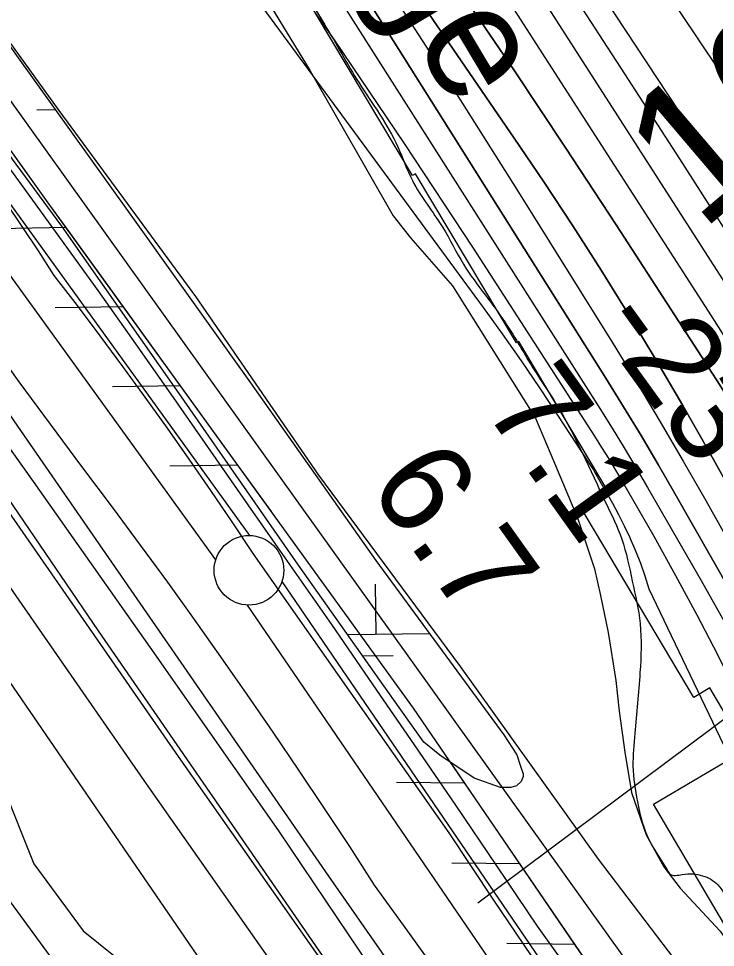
# Model space of a CAD drawing. Extents: x 3694830 to 3732949, y 415201 to 440970.
# Drawn here: x 3713027 to 3713526, y 433480 to 434146 of the extents above; entities that cross this region are included whole.
import ezdxf

# ---------------------------------------------------------------- set-up
doc = ezdxf.new("R2010")
doc.units = 0
for name, color, linetype in [('V-FLOD-BASE', 7, 'Continuous'), ('V-LEVE-TOET', 7, 'Continuous'), ('V-RAIL-TRAK', 7, 'Continuous'), ('V-RIVR-EDGE', 7, 'Continuous'), ('V-RIVR-IDEN', 7, 'Continuous'), ('V-RIVR-RANG', 7, 'Continuous'), ('V-ROAD-CNTR', 7, 'Continuous'), ('V-RRAP-FSHR', 7, 'Continuous'), ('V-RRAP-RVMT', 7, 'Continuous'), ('V-SITE-OTLN', 7, 'Continuous'), ('V-SITE-VEGE', 7, 'Continuous'), ('V-SURV-IDEN', 7, 'Continuous'), ('V-SURV-LINE', 7, 'Continuous'), ('V-TOPO-DPTH', 7, 'Continuous'), ('V-TOPO-MAJR', 7, 'Continuous'), ('V-TOPO-MINR', 7, 'Continuous'), ('V-TOPO-SHOR', 7, 'Continuous'), ('V-TOPO-WATR', 7, 'Continuous'), ('V-WETL-SWMP', 7, 'Continuous')]:
    doc.layers.add(name, color=color, linetype=linetype)

msp = doc.modelspace()

# ---------------------------------------------------------------- linework, layer by layer
at = {"layer": 'V-FLOD-BASE'}
msp.add_lwpolyline([(3713017.24, 434014.62), (3713028.97, 433997.25), (3713040.52, 433979.77), (3713051.9, 433962.17), (3713068.51, 433940.54), (3713084.93, 433918.77), (3713101.16, 433896.86), (3713117.21, 433874.81), (3713133.06, 433852.62), (3713148.72, 433830.3), (3713164.19, 433807.84), (3713179.47, 433785.26), (3713194.55, 433762.54), (3713335.12, 433562.21), (3713367.32, 433513.98), (3713399.76, 433465.9)], dxfattribs=at)
at = {"layer": 'V-LEVE-TOET'}
for points in [[(3713110.71, 433913.01), (3713083.54, 433951.26), (3713056.2, 433989.39), (3713028.69, 434027.4), (3713001.02, 434065.28), (3712973.18, 434103.04), (3712945.17, 434140.68), (3712929.37, 434161.99), (3712913.38, 434183.16), (3712897.2, 434204.18), (3712880.83, 434225.06), (3712864.27, 434245.79), (3712847.53, 434266.38), (3712830.61, 434286.81), (3712813.5, 434307.09)], [(3713004.64, 433916.34), (3713026.79, 433885.81), (3713049.12, 433855.42), (3713071.63, 433825.17), (3713094.33, 433795.05), (3713113.9, 433768.61), (3713133.29, 433742.03), (3713152.49, 433715.31), (3713171.52, 433688.47), (3713190.35, 433661.49), (3713209.01, 433634.39), (3713227.47, 433607.16), (3713245.75, 433579.81), (3713263.85, 433552.33), (3713281.75, 433524.73), (3713302.58, 433495.91), (3713323.21, 433466.96)], [(3713398.86, 433495.21), (3713369.6, 433538.68), (3713340.21, 433582.06), (3713310.68, 433625.35), (3713281.02, 433668.54), (3713251.21, 433711.64), (3713221.27, 433754.64), (3713191.19, 433797.55), (3713164.53, 433836.16), (3713137.7, 433874.64), (3713110.71, 433913.01)], [(3713417.45, 433469.31), (3713398.86, 433495.21)]]:
    msp.add_lwpolyline(points, dxfattribs=at)
at = {"layer": 'V-RAIL-TRAK'}
msp.add_lwpolyline([(3713294.31, 433466.42), (3713249.25, 433531.04), (3713026, 433854.05), (3713006, 433882.93), (3712985.83, 433911.7), (3712965.49, 433940.36), (3712945, 433968.89), (3712924.33, 433997.31), (3712903.5, 434025.61), (3712882.51, 434053.78), (3712861.35, 434081.84), (3712840.04, 434109.77), (3712818.56, 434137.58), (3712793.87, 434169.51), (3712768.98, 434201.29), (3712743.89, 434232.91), (3712718.59, 434264.37), (3712693.09, 434295.66)], dxfattribs=at)
at = {"layer": 'V-RIVR-EDGE'}
msp.add_spline([(3713043.36, 434433.46), (3713056.06, 434414.57), (3713056.04, 434406.88), (3713052.79, 434399.61), (3713047.11, 434392.75), (3713042.65, 434386.29), (3713043.01, 434370.12), (3713038.12, 434351.93), (3713036.07, 434343.45), (3713036.06, 434336.17), (3713040.9, 434332.11), (3713051.79, 434323.59), (3713062.7, 434316.69), (3713076.84, 434311.4), (3713086.94, 434310.97), (3713095.85, 434315.4), (3713105.96, 434316.99), (3713116.07, 434314.94), (3713133.03, 434306.41), (3713147.55, 434292.63), (3713164.08, 434271.56), (3713182.21, 434242.4), (3713202.75, 434208.78), (3713246.25, 434141.96), (3713270.82, 434100.25), (3713298.6, 434054.48), (3713309.06, 434030.19), (3713330.81, 433996.58), (3713345.71, 433970.26), (3713361.42, 433947.98), (3713375.53, 433928.53), (3713396.87, 433893.7), (3713411.78, 433870.62), (3713447.99, 433798.55), (3713459.25, 433773.05), (3713466.86, 433742.7), (3713472.45, 433712.36), (3713472.36, 433677.18), (3713468.61, 433633.52), (3713467.34, 433610.07), (3713470.51, 433584.58), (3713479.34, 433556.26), (3713491.82, 433535.6), (3713493.84, 433532.77), (3713502.73, 433532.34), (3713517.29, 433531.5), (3713528.19, 433525), (3713535.44, 433512.04), (3713539.44, 433497.88), (3713551.1, 433470.76), (3713571.62, 433428.25), (3713584.91, 433405.57), (3713600.61, 433378.84), (3713617.94, 433355.35), (3713630.85, 433341.16), (3713638.1, 433329.42), (3713667.92, 433288.1), (3713682.82, 433262.18), (3713698.93, 433235.86), (3713713.83, 433213.98), (3713743.66, 433173.47), (3713771.07, 433139.03), (3713793.64, 433108.65), (3713810.98, 433087.98), (3713825.88, 433064.9), (3713836.35, 433046.68), (3713854.88, 433019.54), (3713877.84, 432982.28), (3713890.75, 432968.09), (3713918.55, 432930.82), (3713947.59, 432900.42), (3713972.61, 432880.14), (3713994.41, 432862.7), (3714015.79, 432843.64), (3714024.68, 432838.77), (3714027.51, 432840.38), (3714031.55, 432836.73), (3714054.94, 432811.2), (3714069.05, 432794.58), (3714081.14, 432778.78), (3714084.75, 432767.86), (3714089.95, 432743.99), (3714090.72, 432729.43), (3714087.84, 432706.79), (3714085.79, 432697.9), (3714089.01, 432689.8), (3714097.06, 432677.25), (3714103.12, 432673.19), (3714116.03, 432662.24), (3714130.96, 432647.24), (3714139.42, 432637.11), (3714147.89, 432628.6), (3714162.42, 432618.05), (3714191.89, 432596.14), (3714208.84, 432583.96), (3714219.33, 432572.21), (3714227.38, 432556.83), (3714239.04, 432529.7), (3714247.87, 432505.42), (3714257.9, 432473.05), (3714259.47, 432454.44), (3714259.46, 432450.8), (3714261.87, 432441.5), (3714263.07, 432437.85), (3714269.13, 432435.01), (3714278.83, 432431.75), (3714288.11, 432423.23), (3714293.74, 432412.3), (3714294.52, 432400.57), (3714296.12, 432393.29), (3714303.37, 432380.33), (3714315.44, 432357.66), (3714335.97, 432318.79), (3714351.64, 432280.74), (3714367.34, 432251.18), (3714384.65, 432218.38), (3714402.77, 432189.63), (3714414.46, 432173.02), (3714421.71, 432161.68), (3714427.34, 432147.51), (3714436.17, 432122.02), (3714449.05, 432097.72), (3714461.53, 432075.05), (3714474.82, 432054.39), (3714484.1, 432043.45), (3714493.76, 432025.23), (3714503, 432004.18), (3714527.15, 431956.4), (3714539.22, 431931.71), (3714554.93, 431907), (3714564.18, 431888.78), (3714574.25, 431871.77), (3714580.29, 431861.25), (3714591.98, 431845.04), (3714599.23, 431833.7), (3714622.59, 431797.66), (3714644.34, 431762.83), (3714687.85, 431695.59), (3714698.72, 431677.77), (3714708.79, 431660.36), (3714715.62, 431642.55), (3714730.5, 431612.19), (3714746.21, 431585.06), (3714751.43, 431570.08), (3714752.99, 431546.22), (3714750.08, 431514.28), (3714744.74, 431483.16), (3714743.88, 431460.52), (3714745.46, 431446.36), (3714749.46, 431426.94), (3714757.89, 431405.89), (3714773.97, 431365.41), (3714788.45, 431333.03), (3714805.34, 431298.21), (3714821.06, 431275.93), (3714824.67, 431265.01), (3714825.46, 431258.13), (3714829.49, 431250.44), (3714839.17, 431239.9), (3714868.97, 431190.09), (3714891.53, 431156.06), (3714906.01, 431126.91), (3714921.7, 431094.12), (3714930.14, 431072.67), (3714946.99, 431017.63), (3714956.22, 430988.9), (3714967.48, 430965.01), (3714982.77, 430932.63), (3714994.82, 430902.27), (3715004.87, 430876.36), (3715018.91, 430830.23), (3715037.39, 430783.68), (3715052.65, 430739.57), (3715069.91, 430689.39), (3715079.14, 430658.23), (3715083.14, 430642.85), (3715090.37, 430620.19), (3715103.21, 430582.95), (3715113.25, 430554.22), (3715131.73, 430503.22), (3715143.38, 430471.65), (3715155.02, 430439.27), (3715170.32, 430412.14), (3715185.61, 430379.35), (3715223.01, 430297.98), (3715228.66, 430293.11), (3715236.35, 430293.9), (3715238.77, 430293.49), (3715239.9, 430259.12), (3715240.57, 430232.44)], degree=3, dxfattribs=at)
at = {"layer": 'V-RIVR-RANG'}
msp.add_line((3713356.06, 433512.14), (3714049.81, 434030.46), dxfattribs=at)
at = {"layer": 'V-ROAD-CNTR'}
for points in [[(3712421.46, 434572.98), (3712563.56, 434397), (3712699.11, 434226.32), (3712859.72, 434016.64), (3712984.02, 433843.19), (3713141.09, 433617.01), (3713254.15, 433455.75), (3713389.02, 433261.64), (3713543.18, 433038.29), (3713585.24, 432975.2), (3713625.92, 432914.29), (3713677.43, 432832.35), (3713748.96, 432708.5), (3713833.44, 432532.43), (3713938.92, 432305.82), (3714045.6, 432073.68)], [(3712623.43, 434273.37), (3712649.11, 434194.74), (3712688.28, 434104.79), (3712729.13, 434034.67), (3712801.24, 433936.8), (3712863.89, 433861.64), (3712921.13, 433787.96), (3712946.67, 433732.08), (3712961.34, 433673.45), (3712986.31, 433587.22), (3713011.15, 433525.18), (3713051.16, 433470.97), (3713100.27, 433431.28), (3713168.98, 433385.78), (3713232.89, 433342.58), (3713273.9, 433315.08), (3713311.11, 433292.72), (3713341.6, 433277.53)], [(3712677, 434205.84), (3712835.61, 433998.78), (3712959.51, 433825.89), (3713116.49, 433599.85), (3713229.55, 433438.58), (3713303.32, 433332.4)], [(3712677, 434205.84), (3712715.08, 434118.37), (3712754.24, 434051.17), (3712824.86, 433955.32), (3712887.27, 433880.45), (3712946.96, 433803.61), (3712975.1, 433742.04), (3712990.31, 433681.27), (3713014.71, 433596.99), (3713037.57, 433539.9), (3713073.01, 433491.88), (3713118.02, 433455.51), (3713185.66, 433410.71), (3713249.64, 433367.47), (3713289.99, 433340.41), (3713303.32, 433332.4)]]:
    msp.add_lwpolyline(points, dxfattribs=at)
at = {"layer": 'V-RRAP-FSHR'}
for p, q in [((3713060.69, 433996.43), (3713011.81, 433995.69)), ((3713101.75, 433939.64), (3713052.87, 433938.9)), ((3713142.8, 433882.85), (3713093.92, 433882.11)), ((3713183.86, 433826.06), (3713134.98, 433825.32)), ((3713346.67, 433597.9), (3713297.78, 433598.47)), ((3713386.19, 433540.04), (3713337.31, 433540.6)), ((3713425.72, 433482.17), (3713376.84, 433482.74))]:
    msp.add_line(p, q, dxfattribs=at)
for points in [[(3715590.88, 429044.3), (3715510.59, 429237.53), (3715386.89, 429544), (3715293.98, 429778.27), (3715284.97, 429813.74), (3715219.35, 430068.64), (3715133.55, 430321.41), (3715095.71, 430391.74), (3714970.77, 430644.98), (3714789.05, 431017.39), (3714473.52, 431710.67), (3714534.18, 431739.73), (3714507.16, 431804.11), (3714437.43, 431808.65), (3714343.39, 431985.9), (3714094.81, 432435.24), (3713885.74, 432801.47), (3713772.55, 432990.13), (3713628.25, 433189.55), (3713470.98, 433415.91), (3713309.94, 433651.66), (3713049.09, 434012.47), (3712897.92, 434224.12), (3712648.57, 434533.45)], [(3712937.01, 434204), (3713763.54, 433049.96), (3714470.62, 431835.32), (3714934.28, 430879.36)], [(3713060.69, 433996.43), (3713049.09, 434012.47), (3713019.87, 434053.39)], [(3713101.75, 433939.64), (3713060.69, 433996.43)], [(3713142.8, 433882.85), (3713101.75, 433939.64)], [(3713207.97, 433792.72), (3713183.86, 433826.06), (3713142.8, 433882.85)], [(3713346.67, 433597.9), (3713337.58, 433611.21)], [(3713386.19, 433540.04), (3713346.66, 433597.9)], [(3713425.72, 433482.17), (3713386.19, 433540.04)], [(3713465.25, 433424.31), (3713425.72, 433482.17)]]:
    msp.add_lwpolyline(points, dxfattribs=at)
at = {"layer": 'V-RRAP-RVMT'}
for points in [[(3713511.09, 433659.45), (3713429.27, 433796.79), (3713448.87, 433808.4), (3713385.44, 433914.67), (3713383.76, 433913.68), (3713311.41, 434035.14), (3713309.09, 434033.75), (3713227.85, 434170.1), (3713229.82, 434171.23), (3713161.53, 434269.67), (3713164.84, 434272.04), (3713094.87, 434372.82), (3713094.22, 434372.35), (3713025.85, 434470.87), (3713012.88, 434460.42), (3712935.06, 434557.2), (3712916.85, 434542.59), (3712841.51, 434636.27), (3712826.51, 434623.83), (3712740.56, 434726.84), (3712738.69, 434725.27), (3712649.21, 434832.72), (3712656.67, 434838.93)], [(3714036.79, 432850.01), (3714024.79, 432842.84), (3713955.23, 432959.88), (3713925.47, 432942.24), (3713850.85, 433067.73), (3713967.83, 433137.35), (3713912.4, 433230.53), (3713908.5, 433228.23), (3713847.31, 433331.11), (3713842.9, 433328.5), (3713775.92, 433441.13), (3713625.9, 433352.6), (3713567.72, 433451.17), (3713561.8, 433447.69), (3713482.1, 433582.75), (3713548.51, 433621.93), (3713522.4, 433666.18), (3713511.09, 433659.45)]]:
    msp.add_lwpolyline(points, dxfattribs=at)
at = {"layer": 'V-SITE-OTLN'}
msp.add_lwpolyline([(3712400.71, 434057.31), (3712455.67, 434071.57), (3712470.16, 434076.96), (3712494.15, 434085.88), (3712425.37, 434285.16), (3712429.57, 434313.29), (3712446.14, 434347.57), (3712468.19, 434374.28), (3712483.3, 434378.36), (3712510.07, 434378.28), (3712547.77, 434358.27), (3712652.31, 434180.86), (3712719.28, 434070.15), (3712869.06, 433867.21), (3712990.14, 433713.78), (3713139.88, 433495.74), (3713248.59, 433336.86)], dxfattribs=at)
at = {"layer": 'V-SITE-VEGE'}
for points in [[(3713526.41, 433433.45), (3713442.67, 433543.37), (3713343.67, 433681.51), (3713241.91, 433818.74), (3713153.65, 433947), (3713055.77, 434080.55), (3712967.03, 434203.32), (3712937.62, 434246.68), (3712856.9, 434341.11), (3712766.52, 434439.59), (3712738.66, 434475.19), (3712717.71, 434508.1)], [(3712918.9, 434511.13), (3712966.15, 434463.28), (3713069.02, 434355.26), (3713109.46, 434297.71), (3713151.05, 434247.92), (3713235.85, 434108.9), (3713295.33, 434005), (3713307.65, 433989.16), (3713337.79, 433954.73), (3713397.29, 433859.75), (3713407.98, 433834.76), (3713427.55, 433788.22), (3713439.81, 433751.54), (3713444.11, 433732.53), (3713449.53, 433705.95), (3713454.93, 433671.58), (3713457.39, 433649.59), (3713461.43, 433620.04), (3713466.16, 433591.17), (3713476.84, 433560.91), (3713489.37, 433537.97), (3713501.23, 433522.6), (3713529.77, 433491.6), (3713538.21, 433479.67)]]:
    msp.add_lwpolyline(points, dxfattribs=at)
at = {"layer": 'V-SURV-LINE'}
for points in [[(3712929.08, 434139.66), (3713192.29, 433775.59)], [(3713167.98, 433758), (3712904.78, 434122.08)], [(3713215.49, 433742.57), (3713489.71, 433341.1)], [(3713464.93, 433324.19), (3713190.72, 433725.66)]]:
    msp.add_lwpolyline(points, dxfattribs=at)
msp.add_circle((3713191.84, 433750.61), 25, dxfattribs=at)
at = {"layer": 'V-TOPO-DPTH'}
for points in [[(3713706.09, 433440.25), (3713667.25, 433508.09), (3713628.45, 433575.95), (3713589.71, 433643.83), (3713550.99, 433711.74), (3713497.47, 433805.71), (3713485.4, 433826.57), (3713473.16, 433847.31), (3713460.64, 433867.89), (3713447.94, 433888.36), (3713190.22, 434297.67), (3713166.85, 434334.34), (3713143.22, 434370.83), (3713119.19, 434407.06), (3713094.89, 434443.12), (3713050.53, 434508.17)], [(3713706.09, 433440.25), (3713667.25, 433508.09), (3713628.45, 433575.95), (3713589.71, 433643.83), (3713550.99, 433711.74), (3713497.47, 433805.71), (3713485.4, 433826.57), (3713473.16, 433847.31), (3713460.64, 433867.89), (3713447.94, 433888.36), (3713190.22, 434297.67), (3713166.85, 434334.34), (3713143.22, 434370.83), (3713119.19, 434407.06), (3713094.89, 434443.12), (3713050.53, 434508.17)], [(3713078.82, 434503.3), (3713382.16, 434060.67), (3713403.29, 434029.33), (3713424.1, 433997.78), (3713444.42, 433965.91), (3713464.42, 433933.84), (3713483.94, 433901.47), (3713503.13, 433868.91), (3713521.84, 433836.07), (3713540.22, 433803.04), (3713667.32, 433570.68), (3713705.73, 433500.95), (3713744.44, 433431.38)], [(3713744.44, 433431.38), (3713705.73, 433500.95), (3713667.32, 433570.68), (3713540.22, 433803.04), (3713521.84, 433836.07), (3713503.13, 433868.91), (3713483.94, 433901.47), (3713464.42, 433933.84), (3713444.42, 433965.91), (3713424.1, 433997.78), (3713403.29, 434029.33), (3713382.16, 434060.67), (3713078.82, 434503.3)], [(3713153.91, 434504.99), (3713167.38, 434485.33), (3713180.59, 434465.5), (3713193.62, 434445.55), (3713525.56, 433929.73), (3713535.38, 433914.38), (3713545.13, 433899), (3713554.81, 433883.56), (3713564.42, 433868.08), (3713625.81, 433768.62), (3713665.62, 433703.12), (3713704.8, 433637.25), (3713743.05, 433570.84), (3713780.68, 433504.07), (3713913.53, 433264.38)], [(3713153.91, 434504.99), (3713167.38, 434485.33), (3713180.59, 434465.5), (3713193.62, 434445.55), (3713525.56, 433929.73), (3713535.38, 433914.38), (3713545.13, 433899), (3713554.81, 433883.56), (3713564.42, 433868.08), (3713625.81, 433768.62), (3713665.62, 433703.12), (3713704.8, 433637.25), (3713743.05, 433570.84), (3713780.68, 433504.07), (3713913.53, 433264.38)], [(3713114.03, 434497.43), (3713306.62, 434219.85), (3713344.38, 434164.89), (3713381.79, 434109.71), (3713418.7, 434054.18), (3713455.26, 433998.43), (3713519.7, 433899.16), (3713523.77, 433892.86), (3713527.79, 433886.53), (3713531.78, 433880.17), (3713535.73, 433873.79), (3713560.23, 433833.87), (3713576.21, 433807.4), (3713591.91, 433780.77), (3713607.21, 433753.9), (3713622.24, 433726.88), (3713675.86, 433628.74), (3713706.97, 433571.56), (3713737.93, 433514.3), (3713768.69, 433456.94)], [(3713768.69, 433456.94), (3713737.93, 433514.3), (3713706.97, 433571.56), (3713675.86, 433628.74), (3713622.24, 433726.88), (3713607.21, 433753.9), (3713591.91, 433780.77), (3713576.21, 433807.4), (3713560.23, 433833.87), (3713535.73, 433873.79), (3713531.78, 433880.17), (3713527.79, 433886.53), (3713523.77, 433892.86), (3713519.7, 433899.16), (3713455.26, 433998.43), (3713418.7, 434054.18), (3713381.79, 434109.71), (3713344.38, 434164.89), (3713306.62, 434219.85), (3713114.03, 434497.43)], [(3713013.8, 434460.54), (3713028.94, 434440.41), (3713148.8, 434277.42), (3713201.35, 434204.57), (3713253, 434131.1), (3713303.3, 434056.7), (3713352.69, 433981.68), (3713439.69, 433846.88), (3713444.85, 433838.75), (3713449.92, 433830.57), (3713454.87, 433822.32), (3713459.74, 433814.01), (3713482.2, 433774.97), (3713497.92, 433746.94), (3713513.23, 433718.7), (3713527.92, 433690.12), (3713542.19, 433661.33), (3713548.39, 433648.48), (3713565.02, 433612.9), (3713581.07, 433577.08), (3713596.24, 433540.88), (3713610.84, 433504.42), (3713621.72, 433476.25)]]:
    msp.add_lwpolyline(points, dxfattribs=at)
at = {"layer": 'V-TOPO-MAJR'}
msp.add_lwpolyline([(3713138.97, 434565.45), (3713194.2, 434482.08), (3713225.52, 434434.58), (3713256.7, 434386.99), (3713287.67, 434339.26), (3713318.5, 434291.44), (3713531.32, 433959.73), (3713546.81, 433935.53), (3713562.27, 433911.31), (3713577.68, 433887.05), (3713593.05, 433862.77), (3713768.12, 433585.65), (3713806.37, 433524.45), (3713844.23, 433463.01)], dxfattribs=at)
at = {"layer": 'V-TOPO-MINR'}
for points in [[(3713162.41, 434561.18), (3713342.02, 434289.36), (3713381.96, 434228.64), (3713421.73, 434167.81), (3713461.24, 434106.82), (3713500.59, 434045.71), (3713567.15, 433941.86), (3713573.1, 433932.61), (3713579.06, 433923.36), (3713585.03, 433914.13), (3713591.02, 433904.9), (3714025.27, 433237.29), (3714366.48, 432606.97)], [(3713185.82, 434556.89), (3713574.13, 433967.75), (3713577.69, 433962.32), (3713581.24, 433956.88), (3713584.76, 433951.42), (3713588.27, 433945.96), (3713594.19, 433936.7), (3713594.73, 433935.86), (3713595.27, 433935.02), (3713595.82, 433934.18), (3713596.37, 433933.34), (3713611.12, 433911.06), (3713619.03, 433899.08), (3713626.95, 433887.1), (3713634.84, 433875.1), (3713642.73, 433863.11), (3714031.96, 433270.5)], [(3713249.48, 434521.13), (3713282.37, 434474.25), (3713315.02, 434427.2), (3713347.33, 434379.92), (3713379.41, 434332.48), (3713596.21, 434009.31), (3713612.89, 433984.49), (3713629.61, 433959.69), (3713646.37, 433934.92), (3713663.17, 433910.18), (3713853.93, 433629.73), (3713893.01, 433571.35), (3713931.49, 433512.59), (3713969.08, 433453.25), (3714006.08, 433393.54), (3714045.39, 433329.04), (3714062.01, 433301.13), (3714078.25, 433273.01), (3714093.93, 433244.56), (3714109.22, 433215.91), (3714321.01, 432809.27), (3714341.77, 432769.45), (3714362.57, 432729.64)], [(3713050.53, 434508.17), (3713094.89, 434443.12), (3713119.19, 434407.06), (3713143.22, 434370.83), (3713166.85, 434334.34), (3713190.22, 434297.67), (3713447.94, 433888.36), (3713460.64, 433867.89), (3713473.16, 433847.31), (3713485.4, 433826.57), (3713497.47, 433805.71), (3713550.99, 433711.74), (3713589.71, 433643.83), (3713628.45, 433575.95), (3713667.25, 433508.09), (3713706.09, 433440.25)], [(3713064.66, 434505.73), (3713170.22, 434351.31), (3713224.9, 434270.2), (3713278.9, 434188.63), (3713331.85, 434106.39), (3713384.1, 434023.69), (3713453, 433913.08), (3713470.09, 433885.23), (3713486.91, 433857.22), (3713503.34, 433828.98), (3713519.52, 433800.59), (3713586.75, 433680.59), (3713636.47, 433592.16), (3713686.37, 433503.83), (3713736.53, 433415.64)], [(3713030.54, 434503.76), (3713043.95, 434486.68), (3713057.03, 434469.34), (3713069.67, 434451.67), (3713082.09, 434433.85), (3713094.16, 434415.78), (3713106, 434397.56), (3713443.59, 433866.6), (3713452.35, 433852.61), (3713460.99, 433838.54), (3713469.45, 433824.36), (3713477.77, 433810.11), (3713516.27, 433743.2), (3713543.38, 433695.24), (3713569.99, 433647.01), (3713595.87, 433598.37), (3713621.24, 433549.46), (3713696.34, 433401.98)], [(3713078.82, 434503.3), (3713382.16, 434060.67), (3713403.29, 434029.33), (3713424.1, 433997.78), (3713444.42, 433965.91), (3713464.42, 433933.84), (3713483.94, 433901.47), (3713503.13, 433868.91), (3713521.84, 433836.07), (3713540.22, 433803.04), (3713667.32, 433570.68), (3713705.73, 433500.95), (3713744.44, 433431.38)], [(3713153.91, 434504.99), (3713167.38, 434485.33), (3713180.59, 434465.5), (3713193.62, 434445.55), (3713525.56, 433929.73), (3713535.38, 433914.38), (3713545.13, 433899), (3713554.81, 433883.56), (3713564.42, 433868.08), (3713625.81, 433768.62), (3713665.62, 433703.12), (3713704.8, 433637.25), (3713743.05, 433570.84), (3713780.68, 433504.07), (3713913.53, 433264.38)], [(3713114.03, 434497.43), (3713306.62, 434219.85), (3713344.38, 434164.89), (3713381.79, 434109.71), (3713418.7, 434054.18), (3713455.26, 433998.43), (3713519.7, 433899.16), (3713523.77, 433892.86), (3713527.79, 433886.53), (3713531.78, 433880.17), (3713535.73, 433873.79), (3713560.23, 433833.87), (3713576.21, 433807.4), (3713591.91, 433780.77), (3713607.21, 433753.9), (3713622.24, 433726.88), (3713675.86, 433628.74), (3713706.97, 433571.56), (3713737.93, 433514.3), (3713768.69, 433456.94)], [(3712986.4, 434447.04), (3713359.8, 433939.2), (3713373.55, 433920.17), (3713387.08, 433900.98), (3713400.3, 433881.57), (3713413.29, 433862.01), (3713435.95, 433827.28), (3713437.43, 433824.96), (3713438.89, 433822.63), (3713440.31, 433820.27), (3713441.7, 433817.9), (3713448.12, 433806.75), (3713452.59, 433798.74), (3713456.91, 433790.64), (3713461.02, 433782.44), (3713464.98, 433774.16), (3713465.35, 433773.35), (3713469.17, 433764.53), (3713472.71, 433755.61), (3713475.82, 433746.52), (3713478.65, 433737.34), (3713760.68, 433148.26)]]:
    msp.add_lwpolyline(points, dxfattribs=at)
at = {"layer": 'V-TOPO-SHOR'}
for points in [[(3712801.48, 434136.2), (3712872.81, 434044.55), (3712958.15, 433924.92), (3713037.05, 433814.32), (3713120.78, 433695.39), (3713213.01, 433563.73), (3713288.44, 433451.75)], [(3713299.83, 433394.22), (3713182.53, 433564.51), (3713083.86, 433707.27), (3712976.92, 433863.9), (3712870.64, 434010.61), (3712778.39, 434129.34)]]:
    msp.add_lwpolyline(points, dxfattribs=at)
at = {"layer": 'V-TOPO-WATR'}
msp.add_lwpolyline([(3713013.8, 434460.54), (3713028.94, 434440.41), (3713148.8, 434277.42), (3713201.35, 434204.57), (3713253, 434131.1), (3713303.3, 434056.7), (3713352.69, 433981.68), (3713439.69, 433846.88), (3713444.85, 433838.75), (3713449.92, 433830.57), (3713454.87, 433822.32), (3713459.74, 433814.01), (3713482.2, 433774.97), (3713497.92, 433746.94), (3713513.23, 433718.7), (3713527.92, 433690.12), (3713542.19, 433661.33), (3713548.39, 433648.48), (3713565.02, 433612.9), (3713581.07, 433577.08), (3713596.24, 433540.88), (3713610.84, 433504.42), (3713621.72, 433476.25)], dxfattribs=at)
at = {"layer": 'V-WETL-SWMP'}
for p, q in [((3713039.76, 434080.97), (3713052.71, 434081.13)), ((3713283.13, 433704.76), (3713282.7, 433740.75)), ((3713262.65, 433704.51), (3713321.33, 433705.21)), ((3713273.46, 433689.21), (3713295.31, 433689.47))]:
    msp.add_line(p, q, dxfattribs=at)
msp.add_lwpolyline([(3713010.96, 434139.26), (3713104.63, 434008.82), (3713193.05, 433885.02), (3713282.84, 433757.57), (3713374.69, 433632.62), (3713384.03, 433618.18), (3713386.52, 433610.17), (3713388.57, 433604.67), (3713388.56, 433602.61), (3713387.18, 433599.18), (3713383.74, 433595.99), (3713379.62, 433594.86), (3713372.3, 433594.88), (3713353.33, 433601.57), (3713328.66, 433617.88), (3713317.25, 433627.29), (3713299.7, 433652.05), (3713227.46, 433754.29), (3713141.78, 433877.39), (3713057.69, 433997.51), (3712989.09, 434090.13)], dxfattribs=at)

# ---------------------------------------------------------------- texts
at = {"layer": 'V-RIVR-IDEN'}
msp.add_text(' Edge', height=83, rotation=300.80145, dxfattribs=at).set_placement((3713192.07, 434328.34))
at = {"layer": 'V-RIVR-RANG'}
for s, rotation, p in [('-23', 305.84719, (3713438.95, 433926.83)), ('7.1', 305.56833, (3713358.91, 433867.56)), ('6.7', 305.56833, (3713276.32, 433811.13))]:
    msp.add_text(s, height=67, rotation=rotation, dxfattribs=at).set_placement(p)
at = {"layer": 'V-SURV-IDEN'}
msp.add_text('1017+24.9', height=100, rotation=40.39531, dxfattribs=at).set_placement((3713515.87, 433992.81))

doc.saveas('drawing.dxf')
